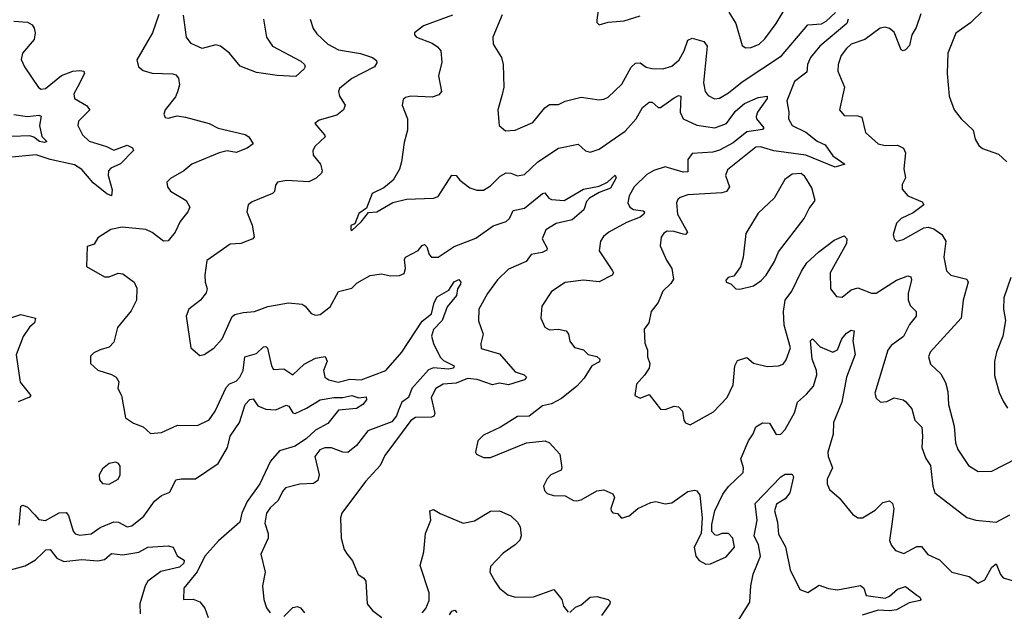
# Model space of a CAD drawing. Extents: x 1771496 to 1971148, y 471553 to 643630.
# Tile 355 of 656: x 1850571 to 1854910, y 573402 to 576013. Entities that reach past the tile are written whole.
import ezdxf

# ---------------------------------------------------------------- set-up
doc = ezdxf.new("R2010")
doc.units = 0

msp = doc.modelspace()

# ---------------------------------------------------------------- linework, layer by layer
at = {"layer": '0CON10XD'}
for points in [[(1853695.7, 576045), (1853727.5, 575995), (1853755, 575898.8), (1853768.9, 575888.9), (1853795, 575889.6), (1853830.5, 575905), (1853855, 575928.2), (1853905.4, 575995), (1853995, 576145.5)], [(1851184.4, 576035.6), (1851156, 575954), (1851086.9, 575835), (1851094.2, 575805), (1851115, 575788.6), (1851155, 575776.9), (1851245, 575773.8), (1851258.8, 575768.8), (1851271.2, 575755), (1851274.3, 575725), (1851266.3, 575693.7), (1851257.2, 575672.8), (1851211.4, 575615), (1851205.8, 575595), (1851211.5, 575581.5), (1851225, 575578.6), (1851265, 575588.1), (1851302, 575582), (1851405, 575554.6), (1851445, 575534.6), (1851565, 575505.7), (1851580.8, 575495), (1851600, 575465), (1851573.8, 575445), (1851525, 575425.8), (1851485, 575433.8), (1851449.2, 575425), (1851328.8, 575375), (1851294, 575345), (1851235, 575312), (1851218.8, 575295), (1851222, 575275), (1851235, 575256), (1851304, 575215), (1851320, 575185), (1851312, 575165), (1851277.4, 575122.6), (1851256.5, 575075), (1851225, 575037.5), (1851205, 575035.6), (1851155, 575073.5), (1851126.7, 575086.7), (1851022.2, 575097.8), (1850972.5, 575087.5), (1850915, 575050), (1850898.3, 575021.7), (1850867.5, 575012.5), (1850865, 574924), (1850945, 574877.8), (1850965, 574877.8), (1851005, 574894.3), (1851025, 574890.8), (1851075, 574854), (1851087.6, 574827.6), (1851085.8, 574775), (1851061.7, 574728.3), (1851001.9, 574655), (1850985, 574590), (1850965, 574568), (1850925, 574555.8), (1850897, 574543), (1850882.7, 574527.3), (1850882.5, 574495), (1850915, 574466.9), (1850975, 574447.8), (1850995.8, 574435), (1851008, 574415), (1851003.8, 574385), (1851018.8, 574355), (1851036.4, 574256.4), (1851071.7, 574231.7), (1851115, 574216.7), (1851146.4, 574186.4), (1851195, 574191.4), (1851266.6, 574223.4), (1851355, 574222.2), (1851405, 574247.1), (1851431.9, 574285), (1851479.9, 574390.1), (1851495, 574405.5), (1851525, 574417.3), (1851540.8, 574435), (1851555.4, 574465), (1851562.2, 574525), (1851615, 574539.5), (1851645, 574568.6), (1851655, 574570.4), (1851663.1, 574563.1), (1851680, 574485), (1851689.4, 574469.4), (1851735, 574472.2), (1851775, 574445.8), (1851825, 574493.2), (1851875, 574518.9), (1851916.8, 574526.8), (1851925.3, 574505.3), (1851910, 574465), (1851915.6, 574435), (1851933.4, 574423.4), (1851973.8, 574413.8), (1852025, 574425.9), (1852075, 574423.4), (1852185, 574465.2), (1852254.6, 574545.4), (1852345, 574682.4), (1852386.1, 574715), (1852397.9, 574765), (1852410.4, 574789.6), (1852461.3, 574818.7), (1852485, 574855.6), (1852505.6, 574865.6), (1852514.3, 574855), (1852513.1, 574845), (1852500.8, 574825), (1852495.7, 574795), (1852455.4, 574745), (1852432.2, 574685), (1852394.7, 574645), (1852386.2, 574616.2), (1852393.9, 574583.9), (1852424.1, 574524.1), (1852438.8, 574508.8), (1852485, 574485.3), (1852483.3, 574475), (1852461.1, 574471.1), (1852395, 574476.8), (1852372.8, 574467.2), (1852298.4, 574385), (1852284, 574346), (1852255.5, 574324.5), (1852240.1, 574289.9), (1852232.1, 574265), (1852211.4, 574238.6), (1852105, 574198.4), (1852055.6, 574134.4), (1852017.6, 574102.4), (1851995, 574104.1), (1851945, 574124), (1851915, 574123.2), (1851893.1, 574115), (1851871.2, 574085), (1851891.1, 574005), (1851885, 573980), (1851865, 573965.5), (1851805, 573963.5), (1851742.7, 573947.3), (1851728.5, 573931.5), (1851709.3, 573890.7), (1851675, 573859.2), (1851658.6, 573835), (1851650.7, 573790.7), (1851665.7, 573745), (1851665.8, 573725), (1851634, 573655), (1851652.5, 573575), (1851640.5, 573515), (1851647.1, 573455), (1851657.9, 573417.9), (1851675, 573396)], [(1851644.6, 576015), (1851658, 575935), (1851685, 575896.2), (1851809.4, 575829.4), (1851825.5, 575815), (1851829.1, 575805), (1851823.8, 575795), (1851787.9, 575762.1), (1851705, 575766.3), (1851615, 575780), (1851542, 575808), (1851495, 575864.4), (1851455, 575895.7), (1851435, 575900.8), (1851375, 575885.8), (1851326.7, 575906.7), (1851305.6, 575935), (1851292.5, 576032.5)], [(1851851.4, 576015), (1851863.6, 575973.6), (1851880.2, 575950.2), (1851929.2, 575905), (1851975, 575879.6), (1852073.2, 575863.2), (1852126.2, 575845), (1852143, 575833), (1852145, 575822.5), (1852134, 575805), (1852035, 575752.5), (1851980.8, 575709.2), (1851975.6, 575695), (1851980, 575675), (1852004.4, 575635), (1851998.1, 575615), (1851968.4, 575591.6), (1851890.3, 575569.7), (1851871.2, 575555), (1851914.3, 575505), (1851916.5, 575495), (1851872.5, 575455), (1851861.9, 575435), (1851864.2, 575415), (1851895.7, 575375), (1851904.3, 575345), (1851901.4, 575335), (1851877.3, 575312.7), (1851845, 575297.5), (1851747.2, 575302.8), (1851706.7, 575295), (1851697.7, 575282.3), (1851693.8, 575255), (1851685, 575246.2), (1851595, 575208.6), (1851578, 575195), (1851572, 575165), (1851595.5, 575105.5), (1851604, 575055), (1851598, 575045), (1851545, 575025.6), (1851498.3, 575021.7), (1851395, 574950), (1851387.1, 574885), (1851387.5, 574855), (1851396.2, 574825), (1851392.3, 574807.7), (1851368, 574775), (1851315.8, 574735), (1851304, 574705), (1851324.4, 574564.4), (1851365, 574531.2), (1851384.2, 574535.8), (1851426, 574564), (1851463.6, 574605), (1851507.6, 574702.4), (1851518.9, 574711.1), (1851555, 574721.1), (1851605, 574724.5), (1851665, 574747.5), (1851755, 574763.3), (1851815, 574757.1), (1851828.9, 574748.9), (1851855, 574715.8), (1851875, 574709.4), (1851895, 574712.2), (1851938.9, 574745), (1851976.2, 574813.8), (1852035, 574828.5), (1852058.7, 574851.3), (1852115, 574884.4), (1852165, 574891.9), (1852205, 574882.5), (1852245, 574883.3), (1852265, 574893.3), (1852271.4, 574915), (1852266.7, 574955), (1852270.6, 574965), (1852326.2, 574993.8), (1852345, 575016.7), (1852355, 575020.6), (1852365, 575010.8), (1852375, 574976.2), (1852385, 574964.3), (1852415, 574964.6), (1852485, 575012.2), (1852581.6, 575048.4), (1852656.9, 575103.1), (1852715, 575122), (1852729.1, 575135), (1852745, 575170), (1852795, 575181.6), (1852875, 575245.5), (1852885, 575248.1), (1852902.2, 575225), (1852915, 575218.7), (1852970, 575215), (1853055.7, 575265), (1853125, 575278.5), (1853162, 575295), (1853195, 575326.2), (1853200, 575315), (1853175, 575268.8), (1853125, 575250.4), (1853082.2, 575225), (1853069.5, 575210.5), (1853056.6, 575173.4), (1853005, 575130), (1852935, 575113.9), (1852889.2, 575085), (1852873.8, 575045), (1852895.4, 575005), (1852893.3, 574995), (1852874, 574985), (1852825, 574976.2), (1852803.3, 574945), (1852725, 574911.4), (1852676.2, 574865), (1852631.8, 574805), (1852594.1, 574735), (1852593.5, 574683.5), (1852614, 574625), (1852603.3, 574583.3), (1852605, 574562.5), (1852685, 574538.5), (1852755, 574458.2), (1852794, 574445), (1852804.5, 574435), (1852795, 574424.3), (1852725, 574401.8), (1852685, 574408.9), (1852655, 574402.2), (1852586.7, 574425), (1852545, 574428.8), (1852495, 574409.5), (1852437.5, 574405), (1852404.6, 574385), (1852383.7, 574345), (1852399.6, 574275), (1852396.3, 574263.7), (1852385, 574258.3), (1852315, 574258.1), (1852295, 574244), (1852180.1, 574089.9), (1852159.2, 574045), (1852095, 573975.6), (1851990.8, 573835), (1851984.4, 573815), (1851988, 573725), (1852000, 573675), (1852013.8, 573653.8)], [(1852477.6, 576032.4), (1852350, 575985), (1852311.2, 575955), (1852310, 575945), (1852320, 575935), (1852388.5, 575908.5), (1852412.8, 575892.8), (1852427.1, 575875), (1852431.9, 575825), (1852416.9, 575765), (1852429.4, 575695), (1852418.5, 575681.5), (1852389.2, 575670.8), (1852295, 575675.6), (1852270.9, 575669.1), (1852260.3, 575659.7), (1852256, 575635), (1852279.4, 575575), (1852280, 575525), (1852265, 575470), (1852254, 575385), (1852245, 575352.5), (1852216.7, 575305), (1852175, 575270), (1852123.8, 575245), (1852098.8, 575181.2), (1852065, 575157.5), (1852048.3, 575111.7), (1852030, 575105), (1852030, 575085), (1852035, 575082.5), (1852075, 575120), (1852107.5, 575162.5), (1852145, 575164.2), (1852214.6, 575205.4), (1852275, 575220.6), (1852395, 575225.7), (1852415, 575232), (1852475, 575326.7), (1852495, 575325.6), (1852510, 575305), (1852555, 575270), (1852585, 575260), (1852615, 575260.6), (1852645, 575280), (1852688, 575322), (1852715, 575336.2), (1852735, 575335.4), (1852765, 575323.3), (1852795, 575329.4), (1852854.8, 575385.2), (1852945, 575446.2), (1853032.7, 575462.7), (1853065, 575434.3), (1853085, 575427.8), (1853125, 575441.5), (1853173.1, 575475)], [(1852696.6, 576033.4), (1852655.5, 575935), (1852658.1, 575905), (1852694.2, 575845), (1852700.8, 575815), (1852704.4, 575715), (1852697, 575683), (1852677.8, 575615), (1852683.8, 575545), (1852712.5, 575522.5), (1852755, 575525.6), (1852831.7, 575558.3), (1852885, 575624), (1852905, 575638.1), (1852945, 575638.8), (1852975, 575653.5), (1853045, 575670.6), (1853125, 575659.5), (1853145, 575661.1), (1853165, 575671.1), (1853225, 575728.5), (1853265, 575803.3), (1853285, 575820.9), (1853305, 575821.5), (1853332.4, 575802.4), (1853356.9, 575796.9), (1853405, 575795.4), (1853445, 575807.9), (1853477.3, 575835), (1853499.7, 575875), (1853515, 575921.4), (1853535, 575931.1), (1853586.2, 575916.2), (1853601.2, 575895), (1853584.3, 575734.3), (1853591.5, 575695), (1853605, 575677.5), (1853632.9, 575662.9), (1853655, 575665.5), (1853695, 575689.1), (1853755, 575738.8), (1853927.6, 575852.4), (1854045, 575989.2), (1854105, 575994), (1854125, 576005.3), (1854165.7, 576044.3)], [(1853120.9, 576055), (1853115, 576010), (1853115, 576000), (1853125, 575990), (1853165, 576001.2), (1853235, 576006.9), (1853305, 576030)], [(1854222, 576015), (1854216.6, 575995), (1854097.7, 575895), (1854056.7, 575845), (1854042.8, 575815), (1854039.5, 575780.5), (1853985, 575740), (1853951.8, 575655), (1853961.1, 575605), (1853959.5, 575575), (1853975, 575545.6), (1854035.8, 575515.8), (1854085, 575476.3), (1854120.6, 575460.6), (1854155, 575411.2), (1854208, 575375), (1854165, 575362.2), (1854035.1, 575415.1), (1853895, 575433.3), (1853835, 575451.2), (1853815, 575449.6), (1853690.5, 575349.5), (1853681.2, 575325), (1853699.1, 575275), (1853685.9, 575254.1), (1853665, 575248), (1853515, 575240), (1853481.5, 575228.5), (1853471.1, 575218.9), (1853465.5, 575204.5), (1853470, 575155), (1853513.9, 575075), (1853505, 575065.4), (1853495, 575065.8), (1853455, 575078.4), (1853425, 575079.5), (1853409.3, 575070.7), (1853397.4, 575052.6), (1853393.5, 575015), (1853421.9, 574951.9), (1853445.6, 574915), (1853452.2, 574867.8), (1853441.2, 574848.8), (1853405, 574814.4), (1853385.4, 574765), (1853353.1, 574725), (1853342.9, 574675), (1853323.5, 574646.5), (1853325.5, 574585.5), (1853338.1, 574555), (1853337.1, 574525), (1853347.3, 574495), (1853344.5, 574475), (1853323.9, 574443.9), (1853289.4, 574405), (1853282.5, 574355), (1853305, 574342.9), (1853345, 574359.2), (1853395, 574294), (1853415, 574292.9), (1853455, 574307.5), (1853475, 574304.4), (1853492.2, 574285), (1853497.8, 574245), (1853505, 574234.4), (1853525, 574225.6), (1853628.3, 574281.7), (1853688.9, 574345), (1853715, 574402), (1853722.2, 574485), (1853735, 574508.9), (1853775, 574522), (1853805, 574497.1), (1853865, 574482.5), (1853915, 574485.5), (1853935, 574493.3), (1853948.5, 574511.5), (1853968.2, 574565), (1853940.6, 574665), (1853936.4, 574725), (1853944.2, 574775), (1853973.3, 574815), (1854016.3, 574903.7), (1854040.6, 574939.4), (1854092.4, 574987.6), (1854160.9, 575039.1), (1854205, 575058.8), (1854216, 575045), (1854214.2, 575025), (1854143.4, 574895), (1854144.7, 574825), (1854170.9, 574790.9), (1854195, 574788.6), (1854235, 574820), (1854265, 574830), (1854325, 574805.4), (1854345, 574805.4), (1854435, 574863.1), (1854485, 574883.1), (1854498, 574878), (1854501.2, 574865), (1854486.2, 574805), (1854486.8, 574776.8), (1854495, 574751.9), (1854522.2, 574725), (1854521.1, 574705), (1854492.2, 574667.8), (1854466.7, 574615), (1854411.4, 574575), (1854396.9, 574555), (1854340, 574365), (1854345, 574343.3), (1854364.4, 574324.4), (1854392.1, 574327.9), (1854425, 574344.3), (1854465, 574335.7), (1854475, 574327.5), (1854502.3, 574295), (1854515.6, 574245), (1854546.5, 574215), (1854549.1, 574175), (1854547.5, 574125), (1854565, 574076), (1854584.6, 574045), (1854594.6, 573954.6), (1854604.3, 573925), (1854745, 573815.6), (1854785, 573804.2), (1854875, 573795.6), (1854935, 573828.5)], [(1854542.2, 576037.8), (1854521.5, 575978.5), (1854502.1, 575945), (1854491.9, 575898.1), (1854475, 575879.2), (1854465, 575875.5), (1854455, 575880), (1854425, 575957.9), (1854405, 575973.8), (1854385, 575979.2), (1854362.9, 575975), (1854295.7, 575925), (1854235, 575904.5), (1854214.6, 575885), (1854191.5, 575855), (1854177.8, 575815), (1854177.1, 575785), (1854205.6, 575715), (1854183.8, 575615), (1854205, 575590), (1854265, 575588.1), (1854281.9, 575581.9), (1854298.6, 575515), (1854355, 575464.3), (1854385, 575456.7), (1854438.9, 575458.9), (1854466.2, 575446.2), (1854474.4, 575425), (1854467.1, 575355), (1854474.3, 575315), (1854460.5, 575285), (1854460.5, 575265), (1854484.7, 575234.7), (1854548.3, 575208.3), (1854556, 575195), (1854509.2, 575160.8), (1854455, 575135.5), (1854435.6, 575115), (1854421.1, 575065), (1854424.2, 575045), (1854435.7, 575035.7), (1854465, 575042.1), (1854555, 575094.6), (1854575, 575097.1), (1854599.1, 575089.1), (1854635.3, 575065.3), (1854653.1, 575035), (1854643.5, 574965), (1854655, 574903.8), (1854675, 574885.7), (1854745, 574867.5), (1854750.8, 574855), (1854729.2, 574775), (1854720.5, 574695), (1854583.8, 574545), (1854576.4, 574525), (1854585, 574492.5), (1854630.2, 574450.2), (1854651.1, 574411.1), (1854661.4, 574371.4), (1854663.6, 574315), (1854688.7, 574218.7), (1854695.5, 574145), (1854705, 574116), (1854751.9, 574045), (1854795, 574018.9), (1854855, 574020), (1854963.8, 574076.2)], [(1854818, 576055), (1854760.9, 575999.1), (1854696.4, 575953.6), (1854661.9, 575865), (1854658, 575775), (1854667.1, 575675), (1854690, 575615), (1854720, 575575), (1854772.5, 575525), (1854782.5, 575485), (1854797.6, 575457.6), (1854814.5, 575444.5), (1854885, 575419.4), (1854920.8, 575385)], [(1850545, 576005.7), (1850605, 576001.2), (1850625, 575990), (1850633.8, 575975), (1850638.8, 575955), (1850633.8, 575925), (1850582.5, 575865), (1850577, 575837), (1850592, 575805), (1850653.3, 575713.3), (1850665, 575705.6), (1850685, 575709.5), (1850754.3, 575765.7), (1850804.3, 575785.7), (1850835, 575788.2), (1850853.3, 575785), (1850856.7, 575775), (1850824.7, 575715.3), (1850808.9, 575685), (1850812.5, 575665), (1850865, 575633.3), (1850880, 575615), (1850830, 575565), (1850827.1, 575545), (1850847.7, 575505), (1850877.1, 575477.1), (1850953.3, 575453.3), (1850985, 575436.5), (1851045, 575458.7), (1851067.4, 575447.4), (1851072.5, 575435), (1851015, 575376.4), (1850972.6, 575357.4), (1850961.5, 575345), (1850960, 575325), (1850978.1, 575261.9), (1850975, 575236), (1850955, 575243.9), (1850895, 575293.1), (1850845, 575351.3), (1850811.7, 575371.7), (1850705, 575395.3), (1850643.2, 575416.8), (1850443.1, 575396.9)], [(1853173.1, 575475), (1853238.8, 575521.2), (1853287.8, 575575), (1853315, 575625.5), (1853345, 575648.8), (1853358, 575648), (1853384.6, 575624.6), (1853395, 575624.4), (1853455, 575667.3), (1853475, 575677.5), (1853485, 575675.7), (1853481, 575605), (1853495.4, 575575), (1853555, 575546.8), (1853635, 575535.6), (1853686, 575555), (1853725, 575608.8), (1853765, 575643.2), (1853825, 575668.9), (1853865.4, 575675.4), (1853865.4, 575665), (1853822.5, 575605), (1853816.7, 575585), (1853817.8, 575575), (1853850, 575535), (1853845, 575527.5), (1853775, 575518), (1853715, 575469.8), (1853655, 575436.5), (1853625, 575428.4), (1853535, 575421.5), (1853514.7, 575395), (1853515, 575340.9), (1853495, 575340.2), (1853415, 575363.4), (1853365, 575346.9), (1853335, 575330), (1853278.7, 575275), (1853256.9, 575235), (1853250.5, 575205), (1853259.4, 575185), (1853276.2, 575175), (1853319, 575169), (1853324.4, 575165), (1853321.3, 575155), (1853305, 575140.9), (1853245, 575117.5), (1853167.5, 575075), (1853143.8, 575056.2), (1853130.8, 575035), (1853125, 574993.3), (1853184, 574905), (1853187.1, 574895), (1853181.2, 574885), (1853125, 574855.8), (1853055, 574863.6), (1852975, 574853.1), (1852915, 574812.9), (1852871.3, 574748.7), (1852867.5, 574695), (1852885, 574656.2), (1852905, 574644.2), (1852945, 574647.5), (1852979.2, 574639.2), (1852990, 574625), (1852995, 574593.8), (1853016.6, 574566.6), (1853055.4, 574555.4), (1853076, 574535), (1853115, 574527.2), (1853128.2, 574515), (1853126.3, 574503.7), (1853092.9, 574485), (1853058.9, 574431.1), (1853026.9, 574395), (1852958.3, 574341.7), (1852915, 574317.5), (1852875, 574308.9), (1852816.6, 574263.4), (1852765, 574261.4), (1852690, 574215), (1852615, 574180), (1852590, 574155), (1852580, 574105), (1852583.3, 574095), (1852615, 574081.2), (1852645, 574081.4), (1852803.8, 574146.2), (1852886.7, 574155), (1852905.9, 574145.9), (1852951.2, 574095), (1852960, 574035), (1852957.5, 574025), (1852911.2, 574005), (1852895, 573986.2), (1852879.2, 573955), (1852884.4, 573935), (1852895, 573922.5), (1852923, 573913), (1852975, 573912.5), (1853011.3, 573891.3), (1853025, 573890), (1853046, 573894), (1853115, 573934.3), (1853145, 573938.6), (1853185, 573920), (1853192, 573905), (1853176, 573856), (1853178, 573845), (1853185, 573836.2), (1853205, 573833.3), (1853222.7, 573812.7), (1853256.9, 573823.1), (1853295, 573856), (1853352.5, 573882.5), (1853375, 573886.9), (1853415, 573876.7), (1853445, 573881.1), (1853515, 573930.8), (1853545, 573937.5), (1853555, 573933.8), (1853567.8, 573915), (1853579.2, 573815), (1853574.1, 573745.9), (1853544, 573685), (1853551.2, 573645), (1853565, 573626.7), (1853595, 573610), (1853615, 573611.2), (1853685, 573642.5), (1853721.4, 573685), (1853714, 573725), (1853695, 573746.2), (1853665, 573745.8), (1853645, 573736.7), (1853635, 573740), (1853621.2, 573755), (1853621.2, 573785), (1853634.5, 573845.5), (1853670.2, 573919.8), (1853695, 573953.3), (1853760, 574015), (1853760.5, 574035), (1853748.9, 574075), (1853782.8, 574155), (1853803.3, 574185), (1853815, 574216.9), (1853845, 574234.5), (1853875, 574232.2), (1853905, 574182), (1853925, 574184.3), (1853945, 574204.2), (1853985, 574277.8), (1853998.8, 574325), (1854039, 574361), (1854070, 574395), (1854084.1, 574445), (1854082.5, 574465), (1854062.9, 574515), (1854056.2, 574595), (1854065, 574603.8), (1854099.2, 574569.2), (1854155, 574545.4), (1854175, 574555.7), (1854193.9, 574605), (1854215, 574628.9), (1854235, 574642.9), (1854249.1, 574639.1), (1854242.3, 574595), (1854252.5, 574535), (1854215.3, 574435), (1854193.5, 574325), (1854158.2, 574235), (1854155.7, 574184.3), (1854131.8, 574105), (1854133.3, 574085), (1854152.7, 574035), (1854129.2, 573985), (1854129.2, 573965), (1854140.3, 573940.3), (1854182.7, 573902.7), (1854240.6, 573830.6), (1854265, 573814.4), (1854285, 573814.2), (1854341.3, 573848.7), (1854375, 573882.9), (1854405, 573889.2), (1854417.9, 573877.9), (1854423.5, 573855), (1854415, 573786.2), (1854404.4, 573715), (1854412.4, 573692.4), (1854431.3, 573671.3), (1854467.5, 573657.5), (1854525, 573687.7), (1854545, 573688.9), (1854573.3, 573653.3), (1854625, 573629.4), (1854679.2, 573575), (1854755.4, 573555.4), (1854795, 573526.9), (1854825, 573540.5), (1854855, 573596.7), (1854875, 573612.5), (1854893.1, 573565), (1854905, 573550.7), (1855015, 573517.3)], [(1850545, 575594.7), (1850605, 575584.8), (1850655, 575591.5), (1850665, 575586.2), (1850658.3, 575545), (1850667.5, 575497.5), (1850690, 575475), (1850679.5, 575470.5), (1850658.6, 575475), (1850633.6, 575493.6), (1850615, 575499.5), (1850535, 575497.2)], [(1853745, 574824.2), (1853805, 574838.6), (1853838.8, 574861.2), (1853860.6, 574885), (1853897.3, 574945), (1853915, 574988.8), (1854028.2, 575135), (1854050.3, 575179.7), (1854076.7, 575215), (1854061.3, 575271.3), (1854030.6, 575320.6), (1854015, 575334.3), (1853975, 575331.1), (1853942.3, 575307.7), (1853895.6, 575225), (1853825, 575159.2), (1853770.9, 575069.1), (1853760, 574965), (1853747.8, 574922.2), (1853718.6, 574881.4), (1853692.5, 574875), (1853683.6, 574863.6), (1853684.1, 574854.1), (1853705, 574847.5), (1853727.5, 574825), (1853745, 574824.2)], [(1854938.7, 574875), (1854907.9, 574785), (1854907.3, 574735), (1854915.5, 574685), (1854904, 574616), (1854875.7, 574545), (1854866.9, 574505), (1854867.7, 574442.3), (1854887.6, 574367.6), (1854905, 574328.8), (1854925, 574298)], [(1850505, 574688.5), (1850575, 574711.5), (1850640, 574695), (1850635.8, 574675), (1850614, 574656), (1850586.5, 574615), (1850555.6, 574534.4), (1850573, 574413), (1850620, 574355), (1850613.6, 574346.4), (1850564.1, 574325.9)], [(1850637.9, 573827.9), (1850655, 573807.8), (1850685, 573802.4), (1850745, 573836.4), (1850775, 573838.2), (1850785.6, 573825.6), (1850806.2, 573756.2), (1850815, 573744.6), (1850835, 573738.2), (1850885, 573744.7), (1850925, 573771.6), (1850985, 573796.9), (1851006.2, 573796.2), (1851045, 573775.5), (1851065, 573779.1), (1851117.3, 573822.7), (1851165, 573888.8), (1851195, 573913.3), (1851232.5, 573927.5), (1851258.3, 573981.7), (1851282.7, 573987.3), (1851345, 573986.2), (1851445.2, 574054.8), (1851487, 574125), (1851497.8, 574175), (1851539.7, 574235), (1851565, 574314.6), (1851585, 574337.5), (1851599.1, 574339.1), (1851619.5, 574309.5), (1851655.4, 574294.6), (1851698.9, 574291.1), (1851745, 574311.8), (1851757.3, 574307.3), (1851775, 574277.5), (1851785, 574274.6), (1851835, 574298.1), (1851894.4, 574335.6), (1851954.6, 574345.4), (1851995, 574345.9), (1852035, 574354.7), (1852065, 574344.6), (1852098.3, 574348.3), (1852098.6, 574335), (1852082.9, 574315), (1852055, 574296.4), (1851975, 574290), (1851929.1, 574230.9), (1851875, 574201.2), (1851835, 574164.4), (1851785, 574130.2), (1851715, 574109.7), (1851676, 574065), (1851629.3, 573965), (1851573.7, 573886.3), (1851549.4, 573835), (1851540.2, 573795), (1851446.3, 573713.7), (1851386, 573645), (1851353.2, 573576.8), (1851294.2, 573505), (1851293.3, 573455), (1851335, 573456.2), (1851365, 573443.8), (1851386.8, 573416.8), (1851400.6, 573375)], [(1850965, 573962.9), (1851004, 573985), (1851013.1, 574005), (1851013.1, 574043.1), (1851006.2, 574055), (1850995, 574060), (1850965, 574054), (1850935, 574031.2), (1850920.8, 574005), (1850922.7, 573982.7), (1850935, 573966.7), (1850965, 573962.9)], [(1853733.9, 573356.1), (1853788, 573442), (1853792.5, 573515), (1853803.7, 573566.3), (1853836.4, 573645), (1853826.4, 573695), (1853808.1, 573735), (1853820.3, 573805), (1853812.3, 573877.7), (1853925, 573996), (1853945, 574006.7), (1853975, 574008), (1853980.6, 573995), (1853964.7, 573925), (1853945, 573898.5), (1853905.8, 573875), (1853897.8, 573845), (1853910.5, 573795), (1853915, 573742.5), (1853946.4, 573686.4), (1853967.2, 573585), (1854008.5, 573498.5), (1854045, 573485.4), (1854095, 573517.3), (1854135, 573502.9), (1854175, 573497.6), (1854275.8, 573515.8), (1854291.2, 573505), (1854301.4, 573471.4), (1854385, 573460.8), (1854405, 573468.5), (1854440, 573500), (1854475, 573511.2), (1854524.2, 573474.2), (1854537.5, 573465), (1854543.1, 573455), (1854539.6, 573450.4), (1854490.9, 573439.1), (1854435, 573409.3), (1854405, 573404.5), (1854355, 573407.3), (1854284.3, 573385.7)], [(1850568.3, 573781.7), (1850575, 573866.7), (1850585, 573871.1), (1850605, 573861.3), (1850637.9, 573827.9)], [(1852344.6, 573395.4), (1852361.1, 573415), (1852375, 573450), (1852375, 573483.3), (1852335.3, 573605), (1852351.4, 573665), (1852359.6, 573745), (1852383.3, 573805), (1852378.8, 573845), (1852395, 573851.2), (1852423.3, 573833.3), (1852525, 573791.4), (1852575, 573802.2), (1852645, 573844.2), (1852685, 573846), (1852735, 573824), (1852765, 573795.8), (1852777.1, 573775), (1852780.8, 573735), (1852775, 573716.7), (1852755, 573696), (1852701.2, 573658.8), (1852645, 573600), (1852642.9, 573575), (1852664.4, 573535), (1852685, 573504.2), (1852722, 573475), (1852755.4, 573465.4), (1852835, 573466.1), (1852925, 573498.8), (1852960, 573455), (1852966.7, 573425), (1852988.3, 573398.3)], [(1850530.4, 573585), (1850595, 573602.9), (1850640.7, 573629.3), (1850671.7, 573658.3), (1850686.4, 573673.6), (1850705, 573674.4), (1850735, 573636.9), (1850765, 573622.3), (1850845, 573630.9), (1850915.4, 573624.6), (1850945, 573631.1), (1850975, 573658.1), (1851025, 573651.1), (1851095, 573663.8), (1851135, 573685.5), (1851225, 573691.1), (1851246.7, 573685), (1851265, 573647.5), (1851295, 573627.5), (1851294, 573615), (1851275, 573596.9), (1851192.3, 573577.7), (1851135.3, 573534.7), (1851123.6, 573515), (1851100, 573435), (1851101.8, 573391.8)], [(1852013.8, 573653.8), (1852037.1, 573625), (1852062.5, 573565), (1852087.9, 573547.9), (1852095.7, 573535), (1852101.9, 573435), (1852125, 573406), (1852166.7, 573375)], [(1852995, 573397.5), (1853020, 573420), (1853045, 573431.4), (1853085, 573464.3), (1853115, 573467.1), (1853165, 573453.8), (1853173.8, 573445), (1853172, 573435), (1853135, 573383.8)], [(1851735, 573380), (1851775, 573418.9), (1851795, 573423.3), (1851808.2, 573418.2), (1851826, 573396)], [(1852465, 573387.1), (1852475, 573402.5), (1852488, 573408), (1852496.7, 573396.7)]]:
    msp.add_lwpolyline(points, dxfattribs=at)

doc.saveas('drawing.dxf')
